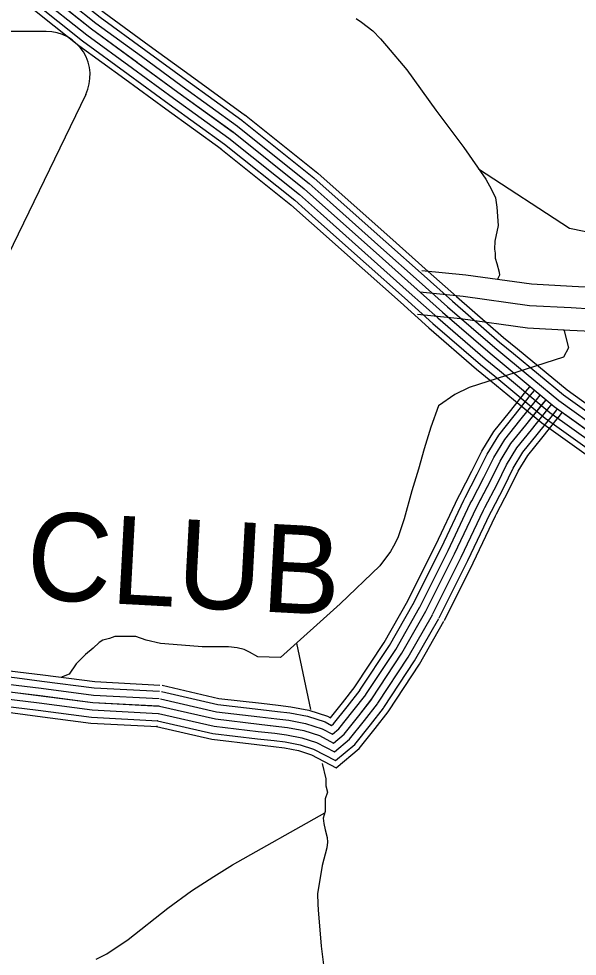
# Model space of a CAD drawing. Extents: x 1551132 to 1791609, y 378168 to 563823.
# Drawn here: x 1611497 to 1613842, y 425387 to 429326 of the extents above; entities that cross this region are included whole.
import ezdxf

# ---------------------------------------------------------------- set-up
doc = ezdxf.new("R2010")
doc.units = 0
for name, color, linetype in [('DESIGN - ROW - Easement Linework and Patterning', 7, 'Continuous'), ('DESIGN - ROW - Right-of-Way and Easement Labels', 7, 'Continuous'), ('DESIGN - TRANSPORTATION - Text', 7, 'Continuous'), ('SURVEY - CONTROL with Text', 7, 'Continuous'), ('SURVEY - PROPERTY - Owners', 7, 'Continuous'), ('SURVEY - TRANSPORTATION - Roads', 7, 'Continuous')]:
    doc.layers.add(name, color=color, linetype=linetype)

msp = doc.modelspace()

# ---------------------------------------------------------------- linework, layer by layer
at = {"layer": 'DESIGN - ROW - Easement Linework and Patterning'}
for p, q in [((1611611.727, 429273.455), (1610507.353, 429273.431)), ((1611778.06, 429008.18), (1611305.024, 428030.564))]:
    msp.add_line(p, q, dxfattribs=at)
msp.add_arc((1611611.717, 429088.65), 184.803, 334.179931, 90.001222, dxfattribs=at)
at = {"layer": 'DESIGN - TRANSPORTATION - Text'}
for points in [[(1612913.98, 429327.886), (1612935.838, 429311.619), (1612983.512, 429275.051), (1613015.219, 429242.659), (1613040.935, 429212.333), (1613126.008, 429111.247), (1613248.439, 428941.626), (1613365.011, 428786.105), (1613457.775, 428652.869), (1613481.358, 428608.534), (1613499.033, 428574.283), (1613504.649, 428534.141), (1613509.907, 428457.93), (1613495.249, 428391.945), (1613494.924, 428357.878), (1613496.766, 428341.827), (1613496.549, 428319.777), (1613504.341, 428297.651), (1613513.99, 428261.483), (1613515.882, 428249.433), (1613507.732, 428235.491), (1613506.524, 428230.858)], [(1613427.709, 428696.053), (1613808.959, 428446.272), (1613924.806, 428423.021), (1614104.76, 428405.129), (1614250.823, 428439.305), (1614420.261, 428442.489), (1614520.867, 428403.288), (1614555.816, 428372.554), (1614568.524, 428335.478), (1614569.582, 428314.285), (1614573.816, 428285.676), (1614571.699, 428257.067), (1614584.915, 428206.399), (1614592.573, 428143.631)], [(1613784.601, 428019.06), (1613786.826, 428015.094), (1613804.692, 427943.609), (1613783.876, 427904.549), (1613387.81, 427776.812), (1613328.253, 427747.028), (1613259.538, 427699.877), (1613227.013, 427610.016), (1613198.539, 427519.205), (1613175.681, 427433.261), (1613146.782, 427343.376), (1613115.616, 427225.456), (1613088.816, 427145.57), (1613070.45, 427109.686), (1613058.234, 427087.769), (1613013.618, 427028.101), (1612846.905, 426868.213)], [(1612846.905, 426868.213), (1612595.711, 426641.974), (1612500.722, 426644.574), (1612465.189, 426665.408), (1612443.415, 426675.908), (1612413.565, 426682.583), (1612377.674, 426687.391), (1612267.677, 426687.833), (1612145.863, 426696.558), (1612091.981, 426701.758), (1612032.274, 426715.117), (1611988.609, 426730.117), (1611946.626, 426731.051), (1611900.602, 426730.067), (1611878.428, 426722.542), (1611850.27, 426715.15), (1611834.054, 426705.492), (1611809.529, 426681.983), (1611776.914, 426654.648), (1611738.039, 426615.422), (1611709.073, 426571.971), (1611682.866, 426562.529), (1611677.191, 426561.188)], [(1612662.476, 426702.109), (1612722.308, 426423.826)], [(1612771.357, 426197.07), (1612786.706, 426132.835), (1612786.04, 426102.785), (1612793.456, 426076.559), (1612782.831, 426048.742), (1612783.631, 425994.598), (1612775.006, 425966.731), (1612778.515, 425944.605), (1612783.939, 425918.43), (1612791.223, 425886.196), (1612792.773, 425866.12), (1612790.239, 425842.119), (1612770.598, 425768.401), (1612751.932, 425648.548), (1612752.998, 425606.438), (1612754.457, 425582.354), (1612767.065, 425429.742), (1612780.564, 425317.197)], [(1611821.795, 425374.582), (1611866.311, 425397.649), (1611955.65, 425457.801), (1612122.563, 425588.379), (1612222.219, 425662.331), (1612315.559, 425722.391), (1612394.632, 425770.742), (1612782.148, 425989.815)]]:
    msp.add_lwpolyline(points, dxfattribs=at)
at = {"layer": 'SURVEY - CONTROL with Text'}
for points in [[(1608814.486, 431257.067), (1609222.209, 431116.914), (1609450.821, 431032.329), (1609595.884, 430975.419), (1609691.14, 430931.493), (1609817.612, 430844.882), (1609967.642, 430733.771), (1610265.476, 430499.573), (1610699.408, 430158.548), (1611214.17, 429751.829), (1611801.831, 429283.592), (1612165.131, 429018.069), (1612398.15, 428849.248), (1612695.902, 428611.042), (1612997.094, 428342.719), (1613276.604, 428092.845), (1613475.524, 427920.683), (1613745.535, 427697.044), (1614061.527, 427470.505), (1614423.21, 427225.048), (1614686.129, 427049.636), (1614840.042, 426932.441), (1614994.08, 426821.255)], [(1611635.035, 429495.765), (1611839.455, 429332.885), (1612030.026, 429193.615)], [(1611651.06, 429515.882), (1611855.063, 429353.336), (1612045.2, 429214.374)], [(1611596.403, 429447.272), (1611801.831, 429283.592), (1611993.443, 429143.556)], [(1611615.719, 429471.514), (1611820.639, 429308.243), (1612011.735, 429168.581)], [(1611577.087, 429423.029), (1611783.023, 429258.942), (1611975.152, 429118.53)], [(1611542.371, 429379.445), (1611749.207, 429214.641), (1611942.278, 429073.537)], [(1611557.77, 429398.779), (1611764.207, 429234.299), (1611956.861, 429093.496)], [(1612045.184, 429214.382), (1612216.738, 429088.996), (1612449.266, 428920.533)], [(1612011.718, 429168.59), (1612183.372, 429043.136), (1612415.992, 428874.607)], [(1612030.009, 429193.624), (1612201.605, 429068.204), (1612434.183, 428899.708)], [(1611993.427, 429143.564), (1612165.131, 429018.069), (1612397.809, 428849.498)], [(1611956.844, 429093.504), (1612128.657, 428967.934), (1612361.434, 428799.288)], [(1611975.135, 429118.538), (1612146.89, 428993.002), (1612379.626, 428824.389)], [(1611942.261, 429073.554), (1612114.107, 428947.951), (1612346.935, 428779.271)], [(1612434.049, 428899.799), (1612435.666, 428898.633), (1612735.917, 428658.435), (1612825.432, 428578.683)], [(1612449.091, 428920.658), (1612451.232, 428919.117), (1612752.509, 428678.085), (1612842.531, 428597.892)], [(1612415.917, 428874.657), (1612416.908, 428873.94), (1612715.909, 428634.734), (1612804.807, 428555.541)], [(1612379.392, 428824.556), (1612675.894, 428587.35), (1612763.575, 428509.239)], [(1612397.792, 428849.506), (1612398.15, 428849.248), (1612695.902, 428611.042), (1612784.191, 428532.39)], [(1612345.676, 428780.171), (1612639.936, 428544.757), (1612726.509, 428467.638)], [(1612360.634, 428799.863), (1612655.886, 428563.649), (1612742.95, 428486.097)], [(1612825.423, 428578.691), (1613038.377, 428388.978), (1613198.59, 428245.749)], [(1612842.531, 428597.9), (1613055.501, 428408.17), (1613215.722, 428264.917)], [(1612804.799, 428555.549), (1613017.735, 428365.852), (1613177.923, 428222.632)], [(1612763.567, 428509.248), (1612976.453, 428319.585), (1613136.608, 428176.414)], [(1612784.183, 428532.398), (1612997.094, 428342.719), (1613157.265, 428199.523)], [(1612726.501, 428467.647), (1612939.354, 428278.017), (1613099.475, 428134.871)], [(1612742.942, 428486.105), (1612955.812, 428296.459), (1613115.941, 428153.297)], [(1613215.714, 428264.942), (1613334.536, 428158.714), (1613532.207, 427987.635), (1613590.647, 427939.233)], [(1613177.915, 428222.649), (1613297.079, 428116.121), (1613495.557, 427944.342), (1613554.473, 427895.549)], [(1613198.573, 428245.766), (1613317.553, 428139.405), (1613515.59, 427968.009), (1613574.247, 427919.424)], [(1613157.257, 428199.54), (1613276.604, 428092.845), (1613475.524, 427920.683), (1613534.698, 427871.673)], [(1613115.941, 428153.314), (1613235.655, 428046.286), (1613435.459, 427873.356), (1613495.149, 427823.922)], [(1613136.599, 428176.431), (1613256.13, 428069.57), (1613455.492, 427897.024), (1613514.924, 427847.798)], [(1613099.467, 428134.888), (1613219.331, 428027.727), (1613419.492, 427854.498), (1613479.391, 427804.888)], [(1613574.239, 427919.433), (1613783.417, 427746.178), (1613965.513, 427615.633)], [(1613590.638, 427939.242), (1613799.125, 427766.554), (1613980.496, 427636.534)], [(1613534.69, 427871.681), (1613745.535, 427697.044), (1613929.389, 427565.24)], [(1613554.464, 427895.557), (1613764.476, 427721.611), (1613947.447, 427590.433)], [(1613514.915, 427847.806), (1613726.593, 427672.476), (1613911.331, 427540.048)], [(1613479.374, 427804.896), (1613692.553, 427628.325), (1613878.865, 427494.763)], [(1613495.141, 427823.93), (1613707.652, 427647.909), (1613893.264, 427514.847)]]:
    msp.add_lwpolyline(points, dxfattribs=at)
at = {"layer": 'SURVEY - PROPERTY - Owners'}
for points in [[(1613189.99, 428268.575), (1613373.885, 428250.266), (1613650.054, 428212.224), (1613820.567, 428203.007), (1613901.765, 428198.565), (1613968.213, 428202.19), (1614056.686, 428192.832), (1614134.434, 428186.065), (1614390.537, 428149.389), (1614478.993, 428133.797)], [(1613181.007, 428178.314), (1613363.202, 428160.172), (1613641.404, 428121.846), (1613815.642, 428112.43), (1613901.756, 428107.721), (1613965.896, 428111.221), (1614047.978, 428102.538), (1614124.068, 428095.913), (1614376.237, 428059.804), (1614662.372, 428009.377), (1614966.548, 427960.818), (1615184.693, 427928.992), (1615534.626, 427877.116)], [(1613171.665, 428084.487), (1613352.094, 428066.52), (1613632.413, 428027.902), (1613810.525, 428018.277), (1613901.748, 428013.285), (1613963.488, 428016.652), (1614038.928, 428008.677), (1614113.285, 428002.202), (1614361.37, 427966.676), (1614443.718, 427952.167)], [(1613206.58, 426837.279), (1613327.044, 427077.736), (1613420.684, 427275.482), (1613477.607, 427385.302), (1613518.29, 427467.179), (1613562.922, 427541.014), (1613625.612, 427618.708), (1613710.836, 427725.778)], [(1611482.562, 426495.436), (1611807.779, 426453.51), (1612087.481, 426438.46), (1612322.484, 426384.125), (1612506.08, 426362.791), (1612625.81, 426348.608), (1612693.567, 426335.366), (1612759.182, 426314.14), (1612818.614, 426283.006), (1612863.28, 426320.29), (1612924.67, 426397.359), (1612979.944, 426468.519), (1613105.974, 426660.258), (1613206.58, 426837.279)]]:
    msp.add_lwpolyline(points, dxfattribs=at)
at = {"layer": 'SURVEY - TRANSPORTATION - Roads'}
for points in [[(1613348.444, 427326.717), (1613399.393, 427425.003), (1613441.35, 427509.455), (1613490.932, 427591.474), (1613557.164, 427673.568), (1613626.129, 427760.204)], [(1613626.113, 427760.187), (1613642.212, 427780.412)], [(1613646.229, 427744.17), (1613662.328, 427764.395)], [(1613206.58, 426837.279), (1613327.044, 427077.736), (1613420.684, 427275.482), (1613477.607, 427385.302), (1613518.29, 427467.179), (1613562.922, 427541.014), (1613625.612, 427618.708), (1613710.836, 427725.778)], [(1613371.277, 427314.883), (1613422.317, 427413.369), (1613463.908, 427497.063), (1613512.04, 427576.682), (1613577.23, 427657.484), (1613646.245, 427744.187)], [(1613398.793, 427300.616), (1613449.966, 427399.336), (1613491.099, 427482.121), (1613537.481, 427558.848), (1613601.421, 427638.092), (1613670.503, 427724.878)], [(1613670.486, 427724.861), (1613686.586, 427745.087)], [(1613694.736, 427705.552), (1613710.836, 427725.778)], [(1613426.317, 427286.349), (1613477.607, 427385.302), (1613518.29, 427467.179), (1613562.922, 427541.014), (1613625.612, 427618.708), (1613694.753, 427705.569)], [(1613453.841, 427272.082), (1613505.248, 427371.268), (1613545.481, 427452.237), (1613588.363, 427523.181), (1613649.804, 427599.324), (1613719.002, 427686.26)], [(1613718.985, 427686.243), (1613735.085, 427706.469)], [(1613743.243, 427666.935), (1613759.343, 427687.16)], [(1613762.576, 427651.543), (1613778.676, 427671.768)], [(1613481.357, 427257.815), (1613532.898, 427357.235), (1613572.672, 427437.295), (1613613.804, 427505.347), (1613673.995, 427579.932), (1613743.26, 427666.951)], [(1613503.307, 427246.44), (1613554.931, 427346.051), (1613594.355, 427425.378), (1613634.096, 427491.13), (1613693.278, 427564.474), (1613762.593, 427651.559)], [(1613128.157, 426876.572), (1613248.188, 427116.161), (1613342.086, 427314.45), (1613348.452, 427326.734)], [(1613151.148, 426865.055), (1613271.304, 427104.895), (1613365.127, 427303.025), (1613371.285, 427314.9)], [(1613178.864, 426851.163), (1613299.178, 427091.311), (1613392.909, 427289.258), (1613398.801, 427300.633)], [(1613206.58, 426837.279), (1613327.044, 427077.736), (1613420.684, 427275.482), (1613426.325, 427286.366)], [(1613234.296, 426823.395), (1613354.91, 427064.16), (1613448.458, 427261.707), (1613453.85, 427272.099)], [(1613262.012, 426809.503), (1613382.784, 427050.577), (1613476.241, 427247.94), (1613481.366, 427257.832)], [(1613284.112, 426798.437), (1613405.001, 427039.751), (1613498.39, 427236.956), (1613503.315, 427246.457)], [(1612908.545, 426519.587), (1613031.117, 426706.067), (1613130.324, 426880.622)], [(1612929.478, 426504.62), (1613053.067, 426692.642), (1613152.681, 426867.913)], [(1612954.302, 426486.045), (1612954.711, 426486.57), (1613079.516, 426676.45), (1613179.631, 426852.596)], [(1611482.562, 426495.436), (1611807.779, 426453.51), (1612087.481, 426438.46), (1612322.484, 426384.125), (1612506.08, 426362.791), (1612625.81, 426348.608), (1612693.567, 426335.366), (1612759.182, 426314.14), (1612818.614, 426283.006), (1612863.28, 426320.29), (1612924.67, 426397.359), (1612979.944, 426468.519), (1613105.974, 426660.258), (1613206.58, 426837.279)], [(1612978.785, 426467.028), (1612979.944, 426468.519), (1613105.974, 426660.258), (1613206.58, 426837.279)], [(1613003.268, 426448.01), (1613005.176, 426450.469), (1613132.432, 426644.066), (1613233.529, 426821.962)], [(1613027.751, 426429.002), (1613030.409, 426432.418), (1613158.881, 426627.874), (1613260.479, 426806.645)], [(1613047.275, 426413.843), (1613050.525, 426418.026), (1613179.981, 426614.965), (1613281.97, 426794.428)], [(1611069.355, 426560.071), (1611111.337, 426572.371), (1611156.561, 426587.263), (1611203.26, 426598.68), (1611260.684, 426605.489), (1611355.04, 426599.28), (1611493.453, 426582.48), (1611597.651, 426569.046)], [(1611076.588, 426535.395), (1611118.971, 426547.812), (1611163.644, 426562.521), (1611207.843, 426573.329), (1611261.359, 426579.671), (1611352.648, 426573.663), (1611490.262, 426556.954), (1611594.359, 426543.537)], [(1611597.634, 426569.046), (1611815.754, 426540.929), (1612088.889, 426526.229)], [(1611085.305, 426505.644), (1611128.179, 426518.211), (1611172.186, 426532.695), (1611213.368, 426542.762), (1611262.167, 426548.545), (1611349.757, 426542.787), (1611486.412, 426526.195), (1611590.401, 426512.786)], [(1611594.343, 426543.537), (1611813.413, 426515.295), (1612087.506, 426500.545)], [(1611094.021, 426475.893), (1611137.387, 426488.602), (1611180.727, 426502.869), (1611218.893, 426512.203), (1611262.984, 426517.428), (1611346.874, 426511.911), (1611482.562, 426495.436), (1611586.435, 426482.044)], [(1611590.384, 426512.786), (1611810.596, 426484.402), (1612085.839, 426469.594)], [(1612096.156, 426500.086), (1612333.075, 426445.31), (1612513.304, 426424.368), (1612583.503, 426416.051)], [(1612099.756, 426525.654), (1612337.475, 426470.694), (1612516.304, 426449.91), (1612586.528, 426441.593)], [(1612583.486, 426416.051), (1612635.418, 426409.909), (1612709.108, 426395.501), (1612783.281, 426371.508), (1612810.689, 426357.15), (1612818.714, 426363.85), (1612875.938, 426435.693), (1612929.828, 426505.07)], [(1612586.511, 426441.593), (1612639.402, 426435.327), (1612715.558, 426420.443), (1612793.273, 426395.309), (1612805.706, 426388.792), (1612855.73, 426451.594), (1612909.52, 426520.846)], [(1611102.738, 426446.143), (1611146.595, 426458.993), (1611189.269, 426473.043), (1611224.418, 426481.644), (1611263.8, 426486.31), (1611343.99, 426481.035), (1611478.712, 426464.677), (1611582.468, 426451.301)], [(1611111.454, 426416.392), (1611155.803, 426429.392), (1611197.81, 426443.218), (1611229.943, 426451.076), (1611264.609, 426455.185), (1611341.099, 426450.16), (1611474.862, 426433.918), (1611578.51, 426420.551)], [(1611582.451, 426451.301), (1611804.963, 426422.617), (1612082.506, 426407.676)], [(1611586.418, 426482.044), (1611807.779, 426453.51), (1612084.173, 426438.635)], [(1612091.823, 426469.277), (1612327.784, 426414.718), (1612509.688, 426393.584), (1612579.861, 426385.267)], [(1612576.195, 426354.483), (1612625.81, 426348.608), (1612693.567, 426335.366), (1612759.182, 426314.14), (1612818.614, 426283.006), (1612863.28, 426320.29), (1612924.67, 426397.359), (1612978.794, 426467.036)], [(1612579.836, 426385.267), (1612630.61, 426379.258), (1612701.342, 426365.433), (1612771.232, 426342.824), (1612814.647, 426320.082), (1612840.997, 426342.074), (1612900.304, 426416.526), (1612954.311, 426486.053)], [(1611118.404, 426392.675), (1611163.144, 426405.783), (1611204.618, 426419.442), (1611234.351, 426426.709), (1611265.259, 426430.376), (1611338.799, 426425.534), (1611471.796, 426409.384), (1611575.343, 426396.033)], [(1611578.493, 426420.551), (1611802.146, 426391.725), (1612080.84, 426376.725)], [(1612084.156, 426438.635), (1612087.481, 426438.46), (1612322.484, 426384.125), (1612506.08, 426362.791), (1612576.211, 426354.483)], [(1612565.995, 426268.364), (1612612.377, 426262.872), (1612671.826, 426251.255), (1612725.474, 426233.896), (1612829.697, 426179.303), (1612925.611, 426259.364), (1612992.827, 426343.741), (1613047.275, 426413.835)], [(1612568.903, 426292.914), (1612616.202, 426287.306), (1612678.026, 426275.231), (1612735.082, 426256.772), (1612826.539, 426208.862), (1612907.845, 426276.731), (1612973.402, 426359.025), (1613027.759, 426429.002)], [(1612572.553, 426323.699), (1612621.01, 426317.957), (1612685.792, 426305.298), (1612747.132, 426285.456), (1612822.58, 426245.93), (1612885.562, 426298.506), (1612949.036, 426378.192), (1613003.276, 426448.019)], [(1611575.335, 426396.033), (1611799.896, 426367.091), (1612079.515, 426352.041)], [(1612080.898, 426376.716), (1612078.806, 426376.833), (1612311.892, 426322.94), (1612498.855, 426301.215), (1612568.92, 426292.914)], [(1612082.523, 426407.676), (1612083.14, 426407.642), (1612317.184, 426353.533), (1612502.471, 426331.999), (1612572.561, 426323.699)], [(1612079.598, 426352.032), (1612075.34, 426352.257), (1612307.668, 426298.548), (1612495.971, 426276.664), (1612566.011, 426268.364)]]:
    msp.add_lwpolyline(points, dxfattribs=at)

# ---------------------------------------------------------------- texts
at = {"layer": 'DESIGN - ROW - Right-of-Way and Easement Labels'}
msp.add_text('CLUB', height=369.9914, rotation=356.920086, dxfattribs=at).set_placement((1611521.836, 426889.379))

doc.saveas('drawing.dxf')
